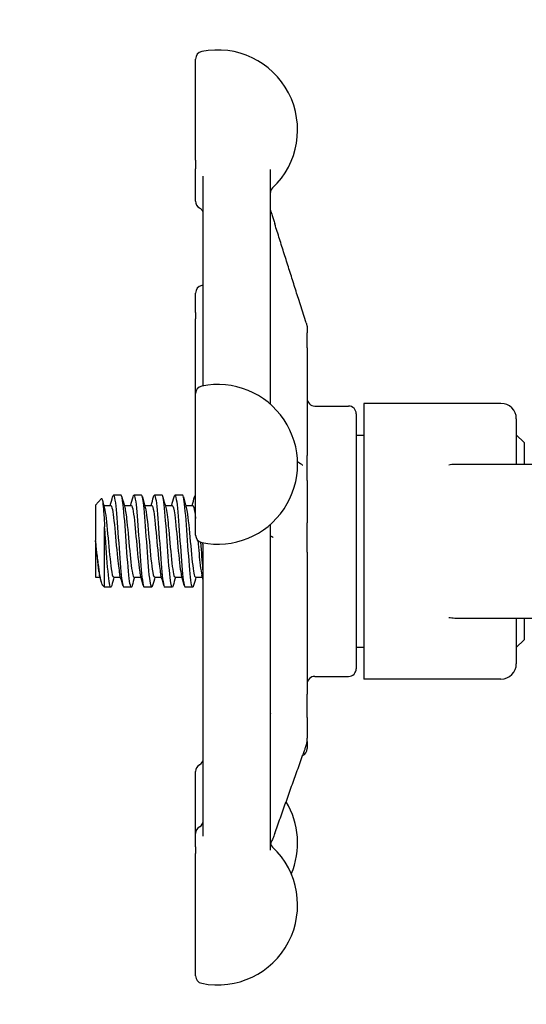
# Model space of a CAD drawing. Header units: inches. Extents: x 18 to 846, y -44 to 561.
# Tile 323 of 637: x 334.61 to 336.67, y 513.65 to 517.66. Entities that reach past the tile are written whole.
import ezdxf

# ---------------------------------------------------------------- set-up
doc = ezdxf.new("R2010")
doc.units = ezdxf.units.IN
doc.header["$LTSCALE"] = 24
doc.header["$MEASUREMENT"] = 0
doc.layers.add('Dimension (ANSI)', color=7, linetype='Continuous', lineweight=25)
doc.layers.add('Visible (ANSI)', color=7, linetype='Continuous', lineweight=30)
doc.styles.add('Note Text (ANSI)', font='tahoma.ttf')
doc.dimstyles.new('SB Fraction-16 (ANSI)', dxfattribs={"dimscale": 24, "dimtxt": 0.125, "dimasz": 0.098425, "dimexe": 0.125, "dimexo": 0.0625, "dimgap": 0.031496, "dimtad": 0, "dimtih": 1, "dimtoh": 1, "dimdec": 4, "dimrnd": 1e-08, "dimzin": 0, "dimdsep": 46, "dimlunit": 5, "dimtxsty": 'Note Text (ANSI)', "dimcen": 0.09, "dimdle": 0.393701, "dimclrd": 256, "dimclre": 256, "dimclrt": 256, "dimadec": 0, "dimazin": 3, "dimtfac": 0.96, "dimtofl": 0, "dimtmove": 0, "dimatfit": 3, "dimfxl": 1, "dimfrac": 2, "dimtolj": 1, "dimtzin": 12, "dimlwd": -1, "dimlwe": -1, "dimarcsym": 0})

# ---------------------------------------------------------------- blocks, each defined once
blk = doc.blocks.new('*D18')
at = {"layer": 'Defpoints', "color": 0, "transparency": 16777216}
for p in [(349.6784, 522.0867), (260.8595, 408.0867), (349.6784, 408.0867)]:
    blk.add_point(p, dxfattribs=at)
at = {"layer": 'Dimension (ANSI)', "transparency": 16777216}
for p, q in [((348.1784, 522.0867), (257.8595, 522.0867)), ((260.8595, 519.7245), (260.8595, 464.3476)), ((260.8595, 410.4489), (260.8595, 459.8257)), ((348.1784, 408.0867), (257.8595, 408.0867))]:
    blk.add_line(p, q, dxfattribs=at)
for points in [[(260.4658, 519.7245), (261.2532, 519.7245), (260.8595, 522.0867)], [(260.4658, 410.4489), (261.2532, 410.4489), (260.8595, 408.0867)]]:
    blk.add_solid(points, dxfattribs=at)
at = {"layer": 'Dimension (ANSI)', "transparency": 16777216, "insert": (257.7598, 463.5917), "char_height": 3, "attachment_point": 1, "style": 'Note Text (ANSI)'}
blk.add_mtext('\\A1;114', dxfattribs=at)

msp = doc.modelspace()

# ---------------------------------------------------------------- linework, layer by layer
at = {"layer": 'Visible (ANSI)'}
for p, q in [((335.32439, 517.08606), (335.32439, 517.49752)), ((335.32439, 517.08606), (335.32439, 517.05115)), ((335.32439, 516.91914), (335.32439, 517.05115)), ((335.62814, 517.04827), (335.62814, 516.09359)), ((335.35564, 516.16842), (335.35564, 517.02161)), ((335.32439, 516.46653), (335.32439, 516.54537)), ((335.77383, 516.42459), (335.74276, 516.52296)), ((335.32439, 516.46653), (335.32439, 516.44013)), ((335.32439, 516.13659), (335.32439, 516.44013)), ((335.77814, 516.40582), (335.77814, 516.40583)), ((335.77814, 516.40582), (335.77814, 516.38348)), ((335.77814, 516.32331), (335.77814, 516.38348)), ((335.77814, 516.32331), (335.77814, 515.88491)), ((335.32439, 515.56096), (335.32439, 516.13659)), ((335.80939, 516.08594), (335.94689, 516.08594)), ((336.00939, 516.09677), (336.00939, 514.97512)), ((336.56689, 516.09677), (336.00939, 516.09677)), ((335.97814, 516.05469), (335.97814, 515.01719)), ((336.62939, 516.03427), (336.62939, 515.84844)), ((335.97814, 515.96769), (336.00939, 515.96769)), ((336.66064, 515.93719), (336.62939, 515.96844)), ((336.66064, 515.93719), (336.66064, 515.84844)), ((335.77814, 515.78263), (335.77814, 515.88491)), ((336.69189, 515.84844), (336.37939, 515.84844)), ((335.77814, 515.78263), (335.77814, 515.61025)), ((335.02105, 515.72344), (334.99016, 515.72344)), ((335.10439, 515.72344), (335.0735, 515.72344)), ((335.18772, 515.72344), (335.15683, 515.72344)), ((335.27105, 515.72344), (335.24016, 515.72344)), ((335.32439, 515.72344), (335.3235, 515.72344)), ((334.91689, 515.6829), (334.94136, 515.70938)), ((334.91689, 515.6829), (334.91689, 515.53917)), ((334.95072, 515.68178), (334.97939, 515.68178)), ((335.03406, 515.68178), (335.06272, 515.68178)), ((335.11739, 515.68178), (335.14605, 515.68178)), ((335.20072, 515.68178), (335.22939, 515.68178)), ((335.28406, 515.68178), (335.31272, 515.68178)), ((335.62814, 515.60396), (335.62814, 514.27948)), ((335.77814, 515.49084), (335.77814, 515.61025)), ((334.95435, 515.34844), (334.95435, 515.59437)), ((334.91689, 515.53595), (334.91689, 515.53917)), ((334.91689, 515.53595), (334.91689, 515.39011)), ((335.35439, 515.52398), (335.35439, 515.33209)), ((335.35564, 514.33593), (335.35564, 515.51594)), ((335.77814, 515.49084), (335.77814, 514.91318)), ((334.91689, 515.39011), (334.93549, 515.39011)), ((334.99016, 515.39011), (335.01883, 515.39011)), ((335.0735, 515.39011), (335.10216, 515.39011)), ((335.15683, 515.39011), (335.18549, 515.39011)), ((335.24016, 515.39011), (335.26883, 515.39011)), ((335.3235, 515.39011), (335.35216, 515.39011)), ((334.94622, 515.35724), (334.95435, 515.34844)), ((334.97939, 515.34844), (334.95435, 515.34844)), ((335.06272, 515.34844), (335.03183, 515.34844)), ((335.14605, 515.34844), (335.11516, 515.34844)), ((335.22939, 515.34844), (335.1985, 515.34844)), ((335.31272, 515.34844), (335.28183, 515.34844)), ((335.35439, 515.33209), (335.35564, 515.33084)), ((336.37939, 515.22344), (336.69189, 515.22344)), ((336.62939, 515.22344), (336.62939, 515.03762)), ((336.66064, 515.22344), (336.66064, 515.13469)), ((336.66064, 515.13469), (336.62939, 515.10344)), ((335.97814, 515.10419), (336.00939, 515.10419)), ((335.80939, 514.98594), (335.94689, 514.98594)), ((336.56689, 514.97512), (336.00939, 514.97512)), ((335.77814, 514.81853), (335.77814, 514.91318)), ((335.77814, 514.81853), (335.77814, 514.73433)), ((335.77814, 514.7207), (335.77814, 514.73433)), ((335.77814, 514.7207), (335.77814, 514.69219)), ((335.32439, 514.34609), (335.32439, 514.59873)), ((335.32439, 514.2919), (335.32439, 514.34609)), ((335.32439, 514.2919), (335.32439, 514.26536)), ((335.32439, 513.76771), (335.32439, 514.26536))]:
    msp.add_line(p, q, dxfattribs=at)
for centre, radius, start, end in [((335.35564, 517.49752), 0.03125, 101.53696, 180), ((335.41439, 517.2097), 0.325, 313.44984, 101.53696), ((335.65939, 516.95107), 0.03125, 133.44984, 180), ((335.35564, 516.91914), 0.03125, 180, 240), ((335.32439, 516.86501), 0.03125, 34.45908, 60), ((335.35564, 516.54537), 0.03125, 101.53696, 180), ((335.41439, 516.25755), 0.325, 100.41457, 101.53696), ((335.35564, 516.13659), 0.03125, 101.53696, 180), ((335.41439, 515.84878), 0.325, 258.46304, 101.53696), ((335.80939, 516.11719), 0.03125, 180, 270), ((335.94689, 516.05469), 0.03125, 0, 90), ((336.56689, 516.03427), 0.0625, 0, 90), ((336.37939, 515.72344), 0.125, 90, 101.6694), ((335.35564, 515.56096), 0.03125, 180, 258.46304), ((336.37939, 515.34844), 0.125, 258.3306, 270), ((335.94689, 515.01719), 0.03125, 270, 0), ((336.56689, 515.03762), 0.0625, 270, 0), ((335.80939, 514.95469), 0.03125, 90, 180), ((335.74689, 514.69219), 0.03125, 294.35359, 0), ((335.32439, 514.65286), 0.03125, 300, 0), ((335.35564, 514.59873), 0.03125, 120, 180), ((335.41439, 514.30816), 0.325, 337.12808, 31.09126), ((335.32439, 514.40022), 0.03125, 300, 0), ((335.35564, 514.34609), 0.03125, 120, 180), ((335.41439, 514.05552), 0.325, 258.46304, 46.55016), ((335.65939, 514.31415), 0.03125, 180, 226.55016), ((335.35564, 513.76771), 0.03125, 180, 258.46304)]:
    msp.add_arc(centre, radius, start, end, dxfattribs=at)
for points, knots in [([(335.62814, 516.89191), (335.62814, 516.89174), (335.62814, 516.89157), (335.62814, 516.89138), (335.62814, 516.89135), (335.62814, 516.89125), (335.62814, 516.8912), (335.62814, 516.89101), (335.62814, 516.89089), (335.62814, 516.89052), (335.62814, 516.89029), (335.62814, 516.88908), (335.62815, 516.88817), (335.62819, 516.88671), (335.62821, 516.88632), (335.62824, 516.88577), (335.62825, 516.88563), (335.62828, 516.88531), (335.62829, 516.88513), (335.62832, 516.88481), (335.62833, 516.88474), (335.62835, 516.88459), (335.62835, 516.88451), (335.62837, 516.88439), (335.62837, 516.88435), (335.62838, 516.88426), (335.62839, 516.88422), (335.6284, 516.88411), (335.62841, 516.88404), (335.62844, 516.88387), (335.62845, 516.88378), (335.62851, 516.88337), (335.62855, 516.88318), (335.62889, 516.88135), (335.6295, 516.87981), (335.63112, 516.87503), (335.63184, 516.87286), (335.63355, 516.86767), (335.63456, 516.86455), (335.63724, 516.85628), (335.63898, 516.85084), (335.64267, 516.83928), (335.64465, 516.83303), (335.64662, 516.82681)], [0, 0, 0, 0, 0.00164292, 0.00164292, 0.00196125, 0.00196125, 0.00298974, 0.00298974, 0.00572935, 0.00572935, 0.01119146, 0.01119146, 0.03370338, 0.03370338, 0.0412057, 0.0412057, 0.04370719, 0.04370719, 0.04627853, 0.04627853, 0.04690987, 0.04690987, 0.04754769, 0.04754769, 0.0478618, 0.0478618, 0.0481756, 0.0481756, 0.04880633, 0.04880633, 0.04976091, 0.04976091, 0.053868, 0.053868, 0.09357288, 0.09357288, 0.11889448, 0.11889448, 0.14943752, 0.14943752, 0.19601989, 0.19601989, 0.24613165, 0.24613165, 0.24613165, 0.24613165]), ([(335.35564, 516.8755), (335.35519, 516.87607), (335.35466, 516.87674), (335.35298, 516.87884), (335.35168, 516.88046), (335.35015, 516.88269)], [0.1804832, 0.1804832, 0.1804832, 0.1804832, 0.212229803, 0.212229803, 0.265287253, 0.265287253, 0.265287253, 0.265287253]), ([(335.74276, 516.52296), (335.73637, 516.54322), (335.72996, 516.56348), (335.71716, 516.604), (335.71075, 516.62426), (335.69793, 516.66477), (335.69152, 516.68503), (335.6787, 516.72554), (335.67229, 516.7458), (335.65946, 516.78631), (335.65304, 516.80656), (335.64662, 516.82681)], [0.79930693, 0.79930693, 0.79930693, 0.79930693, 0.96239802, 0.96239802, 1.12548911, 1.12548911, 1.2885802, 1.2885802, 1.4516713, 1.4516713, 1.61476239, 1.61476239, 1.61476239, 1.61476239]), ([(335.77383, 516.42459), (335.77474, 516.42169), (335.77556, 516.4191), (335.77659, 516.41575), (335.77691, 516.41476), (335.77733, 516.41302), (335.7774, 516.41268), (335.77754, 516.412), (335.7776, 516.41169), (335.77769, 516.41117), (335.77771, 516.41101), (335.77777, 516.41069), (335.77779, 516.41051), (335.77784, 516.4102), (335.77785, 516.41007), (335.7779, 516.40974), (335.77792, 516.40952), (335.77797, 516.40911), (335.77799, 516.40891), (335.77802, 516.40857), (335.77803, 516.40842), (335.77805, 516.40817), (335.77806, 516.40807), (335.77807, 516.40794), (335.77807, 516.40791), (335.77807, 516.40787), (335.77808, 516.40784), (335.77808, 516.4078), (335.77808, 516.40778), (335.77808, 516.40773), (335.77808, 516.40771), (335.77809, 516.40758), (335.7781, 516.40746), (335.77812, 516.40699), (335.77813, 516.40656), (335.77814, 516.40601), (335.77814, 516.40592), (335.77814, 516.40584)], [0, 0, 0, 0, 0.028982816, 0.028982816, 0.05221636, 0.05221636, 0.057556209, 0.057556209, 0.061572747, 0.061572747, 0.063126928, 0.063126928, 0.064665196, 0.064665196, 0.065673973, 0.065673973, 0.067280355, 0.067280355, 0.068867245, 0.068867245, 0.070087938, 0.070087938, 0.070903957, 0.070903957, 0.071082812, 0.071082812, 0.071262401, 0.071262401, 0.07144218, 0.07144218, 0.071803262, 0.071803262, 0.073228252, 0.073228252, 0.077545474, 0.077545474, 0.078343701, 0.078343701, 0.078343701, 0.078343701]), ([(335.74765, 515.85382), (335.74777, 515.85375), (335.74797, 515.85363), (335.74865, 515.85323), (335.74917, 515.85293), (335.75044, 515.85215), (335.75122, 515.85165), (335.75426, 515.84958), (335.75635, 515.84789), (335.75841, 515.84611), (335.75886, 515.84571), (335.75961, 515.84503), (335.75993, 515.84475), (335.75997, 515.84471), (335.75997, 515.8447), (335.75997, 515.8447)], [0, 0, 0, 0, 0.006478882, 0.006478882, 0.014369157, 0.014369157, 0.024576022, 0.024576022, 0.055283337, 0.055283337, 0.065104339, 0.065104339, 0.075795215, 0.075795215, 0.07659181, 0.07659181, 0.07659181, 0.07659181]), ([(334.98662, 515.71658), (334.98789, 515.72139), (334.98916, 515.72377), (334.99044, 515.7234), (334.99445, 515.72224), (334.99846, 515.69375), (335.00247, 515.64837), (335.00648, 515.603), (335.01049, 515.54172), (335.0145, 515.48699), (335.01851, 515.43226), (335.02252, 515.38526), (335.02653, 515.36321), (335.0283, 515.3535), (335.03006, 515.34872), (335.03183, 515.34876)], [7.5869975, 7.5869975, 7.5869975, 7.5869975, 7.8744508, 7.8744508, 7.8744508, 8.7817425, 8.7817425, 8.7817425, 9.688944, 9.688944, 9.688944, 10.5960559, 10.5960559, 10.5960559, 10.9955743, 10.9955743, 10.9955743, 10.9955743]), ([(335.06626, 515.35509), (335.06232, 515.34042), (335.05837, 515.35129), (335.05442, 515.38395), (335.05025, 515.41847), (335.04608, 515.47661), (335.04191, 515.53556), (335.03787, 515.5928), (335.03382, 515.64945), (335.02977, 515.68441), (335.02686, 515.70949), (335.02396, 515.72301), (335.02105, 515.72323)], [-17.5457438, -17.5457438, -17.5457438, -17.5457438, -16.6531776, -16.6531776, -16.6531776, -15.710016, -15.710016, -15.710016, -14.7941843, -14.7941843, -14.7941843, -14.1371669, -14.1371669, -14.1371669, -14.1371669]), ([(335.06996, 515.71652), (335.07152, 515.72242), (335.07308, 515.72465), (335.07464, 515.72274), (335.07865, 515.71785), (335.08266, 515.6858), (335.08667, 515.63833), (335.09068, 515.59087), (335.09469, 515.529), (335.09869, 515.47538), (335.1027, 515.42176), (335.10671, 515.37754), (335.11072, 515.35889), (335.1122, 515.35199), (335.11368, 515.34865), (335.11516, 515.34872)], [13.8701828, 13.8701828, 13.8701828, 13.8701828, 14.2236185, 14.2236185, 14.2236185, 15.130291, 15.130291, 15.130291, 16.0368774, 16.0368774, 16.0368774, 16.9433783, 16.9433783, 16.9433783, 17.2787596, 17.2787596, 17.2787596, 17.2787596]), ([(335.1496, 515.35517), (335.14608, 515.34237), (335.14257, 515.34893), (335.13906, 515.37389), (335.13501, 515.40273), (335.13095, 515.45546), (335.12689, 515.51235), (335.12285, 515.56911), (335.1188, 515.62873), (335.11475, 515.66903), (335.1113, 515.70344), (335.10784, 515.72311), (335.10439, 515.72336)], [-23.8289291, -23.8289291, -23.8289291, -23.8289291, -23.0349282, -23.0349282, -23.0349282, -22.1173036, -22.1173036, -22.1173036, -21.2019377, -21.2019377, -21.2019377, -20.4203522, -20.4203522, -20.4203522, -20.4203522]), ([(335.15329, 515.71649), (335.15513, 515.72337), (335.15696, 515.72522), (335.1588, 515.72139), (335.1628, 515.71303), (335.16681, 515.67778), (335.17081, 515.62854), (335.17482, 515.5793), (335.17882, 515.51713), (335.18283, 515.46475), (335.18683, 515.41237), (335.19084, 515.37091), (335.19484, 515.35551), (335.19606, 515.35083), (335.19728, 515.34859), (335.1985, 515.34867)], [20.1533681, 20.1533681, 20.1533681, 20.1533681, 20.5685395, 20.5685395, 20.5685395, 21.474622, 21.474622, 21.474622, 22.3806227, 22.3806227, 22.3806227, 23.2865421, 23.2865421, 23.2865421, 23.5619449, 23.5619449, 23.5619449, 23.5619449]), ([(335.23293, 515.35525), (335.22982, 515.3439), (335.22671, 515.34744), (335.22359, 515.36605), (335.21957, 515.3901), (335.21555, 515.43878), (335.21153, 515.49419), (335.20752, 515.54955), (335.2035, 515.61041), (335.19948, 515.65442), (335.19556, 515.69738), (335.19164, 515.72337), (335.18772, 515.72344)], [-30.1121144, -30.1121144, -30.1121144, -30.1121144, -29.4082729, -29.4082729, -29.4082729, -28.4988988, -28.4988988, -28.4988988, -27.5903346, -27.5903346, -27.5903346, -26.7035376, -26.7035376, -26.7035376, -26.7035376]), ([(335.23662, 515.71649), (335.23871, 515.72426), (335.2408, 515.72553), (335.24289, 515.71948), (335.2469, 515.70791), (335.2509, 515.66981), (335.2549, 515.61908), (335.25891, 515.56836), (335.26291, 515.50611), (335.26691, 515.45505), (335.27092, 515.40401), (335.27492, 515.36525), (335.27892, 515.35294), (335.27989, 515.34995), (335.28086, 515.34855), (335.28183, 515.34864)], [26.4365534, 26.4365534, 26.4365534, 26.4365534, 26.9094187, 26.9094187, 26.9094187, 27.8149406, 27.8149406, 27.8149406, 28.7203847, 28.7203847, 28.7203847, 29.6257517, 29.6257517, 29.6257517, 29.8451302, 29.8451302, 29.8451302, 29.8451302]), ([(335.31626, 515.35537), (335.31363, 515.34571), (335.311, 515.34646), (335.30837, 515.35846), (335.30432, 515.37693), (335.30026, 515.42161), (335.29621, 515.47585), (335.29217, 515.53003), (335.28812, 515.59252), (335.28408, 515.64008), (335.28004, 515.68758), (335.276, 515.71913), (335.27196, 515.72301), (335.27165, 515.7233), (335.27135, 515.72343), (335.27105, 515.72342)], [-36.3952997, -36.3952997, -36.3952997, -36.3952997, -35.7999471, -35.7999471, -35.7999471, -34.8837719, -34.8837719, -34.8837719, -33.9686925, -33.9686925, -33.9686925, -33.0546668, -33.0546668, -33.0546668, -32.9867229, -32.9867229, -32.9867229, -32.9867229]), ([(334.94136, 515.70938), (334.94166, 515.70971), (334.94197, 515.70982), (334.94363, 515.70914), (334.94497, 515.70405), (334.94766, 515.68532), (334.94899, 515.67167), (334.95169, 515.63733), (334.95302, 515.61681), (334.95435, 515.59437)], [-0.57910031, -0.57910031, -0.57910031, -0.57910031, -0.53987265, -0.53987265, -0.36414387, -0.36414387, -0.18418584, -0.18418584, 0, 0, 0, 0]), ([(334.97939, 515.68172), (334.97992, 515.68175), (334.98045, 515.68143), (334.98098, 515.68073), (334.98525, 515.67513), (334.98952, 515.64548), (334.99379, 515.60393), (334.99806, 515.56239), (335.00233, 515.5101), (335.0066, 515.46847), (335.00992, 515.43608), (335.01325, 515.41084), (335.01657, 515.3985)], [7.8539816, 7.8539816, 7.8539816, 7.8539816, 7.9736666, 7.9736666, 7.9736666, 8.9397805, 8.9397805, 8.9397805, 9.9057922, 9.9057922, 9.9057922, 10.6574206, 10.6574206, 10.6574206, 10.6574206]), ([(335.06272, 515.68149), (335.06536, 515.68137), (335.068, 515.67286), (335.07064, 515.65654), (335.07491, 515.63015), (335.07918, 515.58407), (335.08345, 515.53714), (335.08771, 515.49022), (335.09198, 515.44374), (335.09625, 515.41672), (335.09747, 515.40901), (335.09869, 515.40294), (335.0999, 515.39858)], [14.1371669, 14.1371669, 14.1371669, 14.1371669, 14.734342, 14.734342, 14.734342, 15.6997554, 15.6997554, 15.6997554, 16.6650715, 16.6650715, 16.6650715, 16.9406059, 16.9406059, 16.9406059, 16.9406059]), ([(335.14605, 515.68173), (335.14652, 515.68176), (335.14698, 515.68151), (335.14745, 515.68097), (335.15171, 515.67606), (335.15598, 515.64712), (335.16024, 515.60598), (335.16471, 515.5629), (335.16918, 515.50772), (335.17364, 515.46484), (335.17684, 515.43414), (335.18004, 515.41046), (335.18324, 515.39858)], [20.4203522, 20.4203522, 20.4203522, 20.4203522, 20.5253788, 20.5253788, 20.5253788, 21.4902198, 21.4902198, 21.4902198, 22.5004247, 22.5004247, 22.5004247, 23.2237912, 23.2237912, 23.2237912, 23.2237912]), ([(335.22939, 515.68159), (335.23268, 515.68134), (335.23597, 515.66772), (335.23926, 515.64321), (335.2436, 515.61089), (335.24794, 515.56057), (335.25228, 515.51343), (335.25661, 515.46631), (335.26095, 515.42376), (335.26529, 515.40368), (335.26572, 515.4017), (335.26614, 515.39994), (335.26657, 515.39841)], [26.7035376, 26.7035376, 26.7035376, 26.7035376, 27.4478945, 27.4478945, 27.4478945, 28.4293123, 28.4293123, 28.4293123, 29.4103592, 29.4103592, 29.4103592, 29.5069765, 29.5069765, 29.5069765, 29.5069765]), ([(335.31272, 515.68149), (335.31424, 515.68158), (335.31576, 515.67887), (335.31729, 515.67322), (335.31965, 515.66444), (335.32202, 515.6487), (335.32439, 515.62868)], [32.98672286, 32.98672286, 32.98672286, 32.98672286, 33.33090486, 33.33090486, 33.33090486, 33.86631356, 33.86631356, 33.86631356, 33.86631356]), ([(334.95298, 515.6734), (334.95377, 515.67059), (334.95456, 515.66705), (334.95534, 515.66278), (334.95961, 515.6396), (334.96388, 515.59562), (334.96816, 515.54884), (334.97243, 515.50207), (334.9767, 515.4538), (334.98097, 515.42379), (334.98403, 515.40224), (334.9871, 515.39054), (334.99016, 515.39032)], [8.1921353, 8.1921353, 8.1921353, 8.1921353, 8.3701398, 8.3701398, 8.3701398, 9.3362117, 9.3362117, 9.3362117, 10.3021816, 10.3021816, 10.3021816, 10.9955743, 10.9955743, 10.9955743, 10.9955743]), ([(335.03631, 515.6733), (335.03921, 515.66257), (335.04211, 515.64224), (335.045, 515.61555), (335.04927, 515.57623), (335.05354, 515.52422), (335.05781, 515.48078), (335.06208, 515.43734), (335.06634, 515.40368), (335.07061, 515.39355), (335.07157, 515.39127), (335.07253, 515.39019), (335.0735, 515.39026)], [14.4753206, 14.4753206, 14.4753206, 14.4753206, 15.1305271, 15.1305271, 15.1305271, 16.0959005, 16.0959005, 16.0959005, 17.061177, 17.061177, 17.061177, 17.2787596, 17.2787596, 17.2787596, 17.2787596]), ([(335.11965, 515.67342), (335.12037, 515.67084), (335.12109, 515.66766), (335.12181, 515.66386), (335.12606, 515.64138), (335.13032, 515.59806), (335.13458, 515.55153), (335.13903, 515.50286), (335.14348, 515.45214), (335.14793, 515.42171), (335.1509, 515.40144), (335.15386, 515.3906), (335.15683, 515.3904)], [20.7585059, 20.7585059, 20.7585059, 20.7585059, 20.9213285, 20.9213285, 20.9213285, 21.8840483, 21.8840483, 21.8840483, 22.8911764, 22.8911764, 22.8911764, 23.5619449, 23.5619449, 23.5619449, 23.5619449]), ([(335.20298, 515.6734), (335.20646, 515.66047), (335.20995, 515.63328), (335.21343, 515.59873), (335.21777, 515.55567), (335.2221, 515.50245), (335.22644, 515.46144), (335.23078, 515.42045), (335.23511, 515.39288), (335.23945, 515.39032), (335.23969, 515.39018), (335.23993, 515.39012), (335.24016, 515.39012)], [27.0416912, 27.0416912, 27.0416912, 27.0416912, 27.8292662, 27.8292662, 27.8292662, 28.8105395, 28.8105395, 28.8105395, 29.7914432, 29.7914432, 29.7914432, 29.8451302, 29.8451302, 29.8451302, 29.8451302]), ([(335.28631, 515.67321), (335.28802, 515.66705), (335.28973, 515.65758), (335.29144, 515.64513), (335.29577, 515.61358), (335.3001, 515.56378), (335.30443, 515.5166), (335.30875, 515.46944), (335.31308, 515.42629), (335.31741, 515.40521), (335.31944, 515.39532), (335.32147, 515.39042), (335.3235, 515.39045)], [33.3248765, 33.3248765, 33.3248765, 33.3248765, 33.7114291, 33.7114291, 33.7114291, 34.6905352, 34.6905352, 34.6905352, 35.6692919, 35.6692919, 35.6692919, 36.1283155, 36.1283155, 36.1283155, 36.1283155]), ([(334.98293, 515.35513), (334.98246, 515.35335), (334.98199, 515.35191), (334.98151, 515.35085), (334.97751, 515.34181), (334.9735, 515.35979), (334.9695, 515.39822), (334.96548, 515.43672), (334.96147, 515.49489), (334.95746, 515.55143), (334.95642, 515.56602), (334.95539, 515.58046), (334.95435, 515.59437)], [-11.2625585, -11.2625585, -11.2625585, -11.2625585, -11.1558883, -11.1558883, -11.1558883, -10.2497289, -10.2497289, -10.2497289, -9.3421105, -9.3421105, -9.3421105, -9.107885, -9.107885, -9.107885, -9.107885]), ([(334.94622, 515.35724), (334.94558, 515.35794), (334.94493, 515.35897), (334.94195, 515.36519), (334.93959, 515.37423), (334.93483, 515.39938), (334.93248, 515.41494), (334.92773, 515.45024), (334.92538, 515.46943), (334.92096, 515.50598), (334.91895, 515.52275), (334.91689, 515.53917)], [-0.68972155, -0.68972155, -0.68972155, -0.68972155, -0.64162523, -0.64162523, -0.47009117, -0.47009117, -0.30597672, -0.30597672, -0.14928046, -0.14928046, -0.02134877, -0.02134877, -0.02134877, -0.02134877]), ([(334.91689, 515.53595), (334.92116, 515.48896), (334.92543, 515.44263), (334.92971, 515.41593), (334.93088, 515.40858), (334.93206, 515.40278), (334.93324, 515.39857)], [3.1415374, 3.1415374, 3.1415374, 3.1415374, 4.1081736, 4.1081736, 4.1081736, 4.3742353, 4.3742353, 4.3742353, 4.3742353]), ([(335.33326, 515.53918), (335.33659, 515.50262), (335.33993, 515.46578), (335.34326, 515.43853), (335.34547, 515.4204), (335.34769, 515.40678), (335.3499, 515.39869)], [34.5355711, 34.5355711, 34.5355711, 34.5355711, 35.2890397, 35.2890397, 35.2890397, 35.7901619, 35.7901619, 35.7901619, 35.7901619]), ([(335.34463, 515.53175), (335.3474, 515.49262), (335.35017, 515.45374), (335.35295, 515.42254), (335.35343, 515.41713), (335.35391, 515.41196), (335.35439, 515.40706)], [34.58007921, 34.58007921, 34.58007921, 34.58007921, 35.20708057, 35.20708057, 35.20708057, 35.31578917, 35.31578917, 35.31578917, 35.31578917]), ([(335.35564, 515.51594), (335.35564, 515.51929), (335.35497, 515.52247), (335.3533, 515.52701), (335.35243, 515.52863), (335.3516, 515.5299)], [0, 0, 0, 0, 0.016522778, 0.016522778, 0.029681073, 0.029681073, 0.029681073, 0.029681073]), ([(335.6404, 515.55096), (335.6404, 515.55096), (335.64032, 515.551), (335.63984, 515.55119), (335.63929, 515.55142), (335.63763, 515.55211), (335.63646, 515.55262), (335.63438, 515.55364), (335.63346, 515.55413), (335.6321, 515.5549), (335.63161, 515.5552), (335.63086, 515.55564), (335.63062, 515.55579), (335.63049, 515.55586)], [0.181698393, 0.181698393, 0.181698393, 0.181698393, 0.189497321, 0.189497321, 0.201717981, 0.201717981, 0.21693936, 0.21693936, 0.228645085, 0.228645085, 0.23621381, 0.23621381, 0.243474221, 0.243474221, 0.243474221, 0.243474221]), ([(335.62814, 514.83167), (335.62815, 514.8317), (335.62817, 514.83172), (335.6286, 514.83255), (335.62902, 514.83336), (335.6295, 514.83433), (335.62962, 514.83457), (335.62979, 514.83493), (335.62985, 514.83506), (335.62997, 514.83534), (335.63003, 514.83546), (335.63008, 514.83558), (335.63009, 514.83561), (335.63009, 514.83561)], [0.079102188, 0.079102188, 0.079102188, 0.079102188, 0.079358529, 0.079358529, 0.086578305, 0.086578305, 0.089065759, 0.089065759, 0.090831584, 0.090831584, 0.093412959, 0.093412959, 0.09548736, 0.09548736, 0.09548736, 0.09548736]), ([(335.77739, 514.7238), (335.77739, 514.7238), (335.77739, 514.7238), (335.77739, 514.72378), (335.77739, 514.72376), (335.77738, 514.7237), (335.77737, 514.72366), (335.77736, 514.72358), (335.77735, 514.72355), (335.77734, 514.72347), (335.77733, 514.72342), (335.77732, 514.72332), (335.77731, 514.72326), (335.77729, 514.72313), (335.77728, 514.72307), (335.77725, 514.72287), (335.77723, 514.72274), (335.77714, 514.72212), (335.77707, 514.72168), (335.77688, 514.72046), (335.77675, 514.7197), (335.77624, 514.71686), (335.77575, 514.71459), (335.77451, 514.70947), (335.77374, 514.70658), (335.77215, 514.70095), (335.77132, 514.69815), (335.76918, 514.69115), (335.76783, 514.68695), (335.7647, 514.67759), (335.76292, 514.67254), (335.76115, 514.66758)], [0.28524096, 0.28524096, 0.28524096, 0.28524096, 0.28654665, 0.28654665, 0.28782229, 0.28782229, 0.28881832, 0.28881832, 0.28931607, 0.28931607, 0.28981637, 0.28981637, 0.29031918, 0.29031918, 0.29082049, 0.29082049, 0.29183026, 0.29183026, 0.29589931, 0.29589931, 0.30383559, 0.30383559, 0.32491708, 0.32491708, 0.34766188, 0.34766188, 0.36968253, 0.36968253, 0.40387291, 0.40387291, 0.44899387, 0.44899387, 0.44899387, 0.44899387]), ([(335.64625, 514.34626), (335.65392, 514.36768), (335.6616, 514.3891), (335.67693, 514.43193), (335.6846, 514.45335), (335.69993, 514.49619), (335.70759, 514.51761), (335.7229, 514.56046), (335.73056, 514.58188), (335.74586, 514.62473), (335.75351, 514.64615), (335.76115, 514.66758)], [0.50186624, 0.50186624, 0.50186624, 0.50186624, 0.69684315, 0.69684315, 0.89182006, 0.89182006, 1.08679697, 1.08679697, 1.28177388, 1.28177388, 1.47675079, 1.47675079, 1.47675079, 1.47675079]), ([(335.62814, 514.40218), (335.62814, 514.40218), (335.62814, 514.40215), (335.62814, 514.40196), (335.62814, 514.40173), (335.62814, 514.40142), (335.62814, 514.4013), (335.62814, 514.40121), (335.62814, 514.4012), (335.62814, 514.4012)], [0.002637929, 0.002637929, 0.002637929, 0.002637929, 0.003799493, 0.003799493, 0.010735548, 0.010735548, 0.015367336, 0.015367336, 0.01705686, 0.01705686, 0.01705686, 0.01705686]), ([(335.64625, 514.34626), (335.64386, 514.33959), (335.6414, 514.33282), (335.63774, 514.32356), (335.63652, 514.32059), (335.6343, 514.31543), (335.63332, 514.31322), (335.63149, 514.30931), (335.63067, 514.30763), (335.62973, 514.30562), (335.6296, 514.30536), (335.62948, 514.30509)], [0, 0, 0, 0, 0.06088523, 0.06088523, 0.09170451, 0.09170451, 0.11481676, 0.11481676, 0.1302488, 0.1302488, 0.13258663, 0.13258663, 0.13258663, 0.13258663])]:
    msp.add_open_spline(points, degree=3, knots=knots, dxfattribs=at)
for points in [[(335.74765, 515.85382), (335.74484, 515.85548), (335.74204, 515.85714), (335.73923, 515.8588)], [(335.31996, 515.71656), (335.32143, 515.72195), (335.32291, 515.72404), (335.32439, 515.72274)], [(334.94429, 515.70555), (334.94716, 515.69486), (334.95006, 515.68418), (334.95298, 515.67352)], [(334.97716, 515.68178), (334.98034, 515.69344), (334.98349, 515.70512), (334.98662, 515.7168)], [(335.0246, 515.7168), (335.02847, 515.70236), (335.03236, 515.68793), (335.03631, 515.67352)], [(335.06049, 515.68178), (335.06368, 515.69344), (335.06682, 515.70512), (335.06996, 515.7168)], [(335.10793, 515.7168), (335.1118, 515.70236), (335.1157, 515.68793), (335.11965, 515.67352)], [(335.14383, 515.68178), (335.14701, 515.69344), (335.15016, 515.70512), (335.15329, 515.7168)], [(335.19126, 515.7168), (335.19513, 515.70236), (335.19903, 515.68793), (335.20298, 515.67352)], [(335.22716, 515.68178), (335.23034, 515.69344), (335.23349, 515.70512), (335.23662, 515.7168)], [(335.2746, 515.7168), (335.27847, 515.70236), (335.28236, 515.68793), (335.28631, 515.67352)], [(335.31049, 515.68178), (335.31368, 515.69344), (335.31682, 515.70512), (335.31996, 515.7168)], [(335.63049, 515.55586), (335.62971, 515.55633), (335.62892, 515.55679), (335.62814, 515.55726)], [(334.94091, 515.37012), (334.93837, 515.37954), (334.93582, 515.38896), (334.93324, 515.39837)], [(334.99239, 515.39011), (334.98921, 515.37845), (334.98606, 515.36677), (334.98293, 515.35509)], [(335.02829, 515.35509), (335.02442, 515.36953), (335.02052, 515.38396), (335.01657, 515.39837)], [(335.07572, 515.39011), (335.07254, 515.37845), (335.06939, 515.36677), (335.06626, 515.35509)], [(335.11162, 515.35509), (335.10775, 515.36953), (335.10385, 515.38396), (335.0999, 515.39837)], [(335.15906, 515.39011), (335.15588, 515.37845), (335.15273, 515.36677), (335.1496, 515.35509)], [(335.19496, 515.35509), (335.19108, 515.36953), (335.18719, 515.38396), (335.18324, 515.39837)], [(335.24239, 515.39011), (335.23921, 515.37845), (335.23606, 515.36677), (335.23293, 515.35509)], [(335.27829, 515.35509), (335.27442, 515.36953), (335.27052, 515.38396), (335.26657, 515.39837)], [(335.32572, 515.39011), (335.32254, 515.37845), (335.31939, 515.36677), (335.31626, 515.35509)], [(335.35439, 515.38192), (335.3529, 515.38741), (335.35141, 515.39289), (335.3499, 515.39837)]]:
    msp.add_open_spline(points, degree=3, dxfattribs=at)

# ---------------------------------------------------------------- dimensions: what is measured, and where the dimension line sits
at = {"layer": 'Dimension (ANSI)'}
dim = msp.add_linear_dim(base=(260.85953, 408.08668), p1=(349.67843, 522.08668), p2=(349.67843, 408.08668), angle=90, dimstyle='SB Fraction-16 (ANSI)', override={"dimgap": 0.031496, "dimdec": 4, "dimtol": 0, "dimlim": 0, "dimtp": 0, "dimtm": 0, "dimtdec": 2, "dimatfit": 1}, dxfattribs=at)
dim.commit()
dim.dimension.update_dxf_attribs({"geometry": '*D18', "text_midpoint": (260.85953, 462.08668), "dimtype": 160})

doc.saveas('drawing.dxf')
